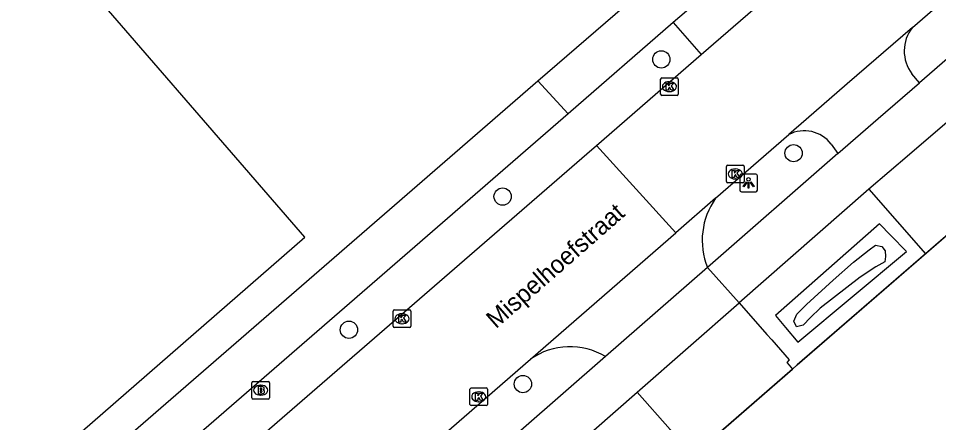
# Model space of a CAD drawing. Extents: x 156141 to 158132, y 385651 to 388399.
# Drawn here: x 156545.7 to 156597.8, y 386915.7 to 386938.6 of the extents above; entities that cross this region are included whole.
import ezdxf

# ---------------------------------------------------------------- set-up
doc = ezdxf.new("R2010")
doc.units = 0
for name, color, linetype in [('IMGEO_Boom', 7, 'Continuous'), ('IMGEO_Brandkraan', 7, 'Continuous'), ('IMGEO_Fietspad_gesloten', 7, 'Continuous'), ('IMGEO_Groenvoorziening', 7, 'Continuous'), ('IMGEO_Hek', 7, 'Continuous'), ('IMGEO_Kolk', 7, 'Continuous'), ('IMGEO_Lichtpunt', 7, 'Continuous'), ('IMGEO_Openbare_ruimte_label', 7, 'Continuous'), ('IMGEO_Rijbaan_lokaal_gesloten', 7, 'Continuous'), ('IMGEO_Rijbaan_lokaal_open', 7, 'Continuous'), ('IMGEO_Waterloop', 7, 'Continuous')]:
    doc.layers.add(name, color=color, linetype=linetype)

msp = doc.modelspace()

# ---------------------------------------------------------------- linework, layer by layer
at = {"layer": 'IMGEO_Boom'}
for centre in [(156582.102, 386936.235), (156589.598, 386930.924), (156573.109, 386928.467), (156564.398, 386920.922), (156574.257, 386917.849)]:
    msp.add_circle(centre, 0.489, dxfattribs=at)
at = {"layer": 'IMGEO_Brandkraan'}
for p, q in [((156558.973, 386918.001), (156559.825, 386918.001)), ((156558.898, 386917.075), (156558.898, 386917.927)), ((156559.386, 386917.781), (156559.411, 386917.781)), ((156559.899, 386917.927), (156559.899, 386917.075)), ((156559.825, 386917.001), (156558.973, 386917.001)), ((156559.409, 386917.221), (156559.384, 386917.221))]:
    msp.add_line(p, q, dxfattribs=at)
for points in [[(156558.973, 386918.001), (156559.825, 386918.001)], [(156558.898, 386917.075), (156558.898, 386917.927)], [(156559.246, 386917.701), (156559.246, 386917.301), (156559.459, 386917.301)], [(156559.477, 386917.701), (156559.246, 386917.701)], [(156559.425, 386917.62), (156559.371, 386917.62), (156559.371, 386917.544)], [(156559.371, 386917.544), (156559.424, 386917.544)], [(156559.433, 386917.468), (156559.371, 386917.468), (156559.371, 386917.387)], [(156559.899, 386917.927), (156559.899, 386917.075)], [(156559.825, 386917.001), (156558.973, 386917.001)], [(156559.371, 386917.387), (156559.433, 386917.387)]]:
    msp.add_lwpolyline(points, dxfattribs=at)
for centre, radius, start, end in [((156558.975, 386917.925), 0.0765, 91.552, 178.448), ((156558.975, 386917.925), 0.0765, 91.552, 178.448), ((156559.823, 386917.925), 0.0765, 1.552, 88.448), ((156559.823, 386917.925), 0.0765, 1.552, 88.448), ((156559.426, 386917.582), 0.0379, 267.8285, 90.9355), ((156559.434, 386917.427), 0.0404, 269.8759, 90.5077), ((156559.481, 386917.556), 0.145, 59.4692, 91.5367), ((156559.506, 386917.603), 0.0922, 285.5137, 58.1501), ((156559.511, 386917.411), 0.105, 301.3115, 78.989), ((156558.975, 386917.077), 0.0765, 181.552, 268.448), ((156558.975, 386917.077), 0.0765, 181.552, 268.448), ((156559.465, 386917.552), 0.251, 268.6676, 293.5347), ((156559.823, 386917.077), 0.0765, 271.552, 358.448), ((156559.823, 386917.077), 0.0765, 271.552, 358.448)]:
    msp.add_arc(centre, radius, start, end, dxfattribs=at)
for centre, major_axis, ratio, start_param, end_param in [((156559.385, 386917.501), (-0.387, 0.002), 0.722429, 4.712389, 7.853982), ((156559.41, 386917.501), (-0.39, 0.002), 0.717154, 1.570796, 4.712389)]:
    msp.add_ellipse(centre, major_axis=major_axis, ratio=ratio, start_param=start_param, end_param=end_param, dxfattribs=at)
at = {"layer": 'IMGEO_Fietspad_gesloten'}
for points in [[(156620.362, 386955.41), (156596.736, 386934.912)], [(156575.112, 386935.021), (156581.136, 386940.239)], [(156582.78, 386938.315), (156576.815, 386933.146)], [(156530.069, 386896.004), (156575.112, 386935.021)], [(156576.815, 386933.146), (156575.112, 386935.021)], [(156576.815, 386933.146), (156532.37, 386894.634)], [(156592.108, 386930.903), (156584.717, 386924.449)], [(156593.871, 386928.888), (156586.522, 386922.453)], [(156586.522, 386922.453), (156584.717, 386924.449)], [(156578.937, 386919.402), (156548.205, 386892.563)], [(156550.026, 386890.493), (156580.742, 386917.392)]]:
    msp.add_lwpolyline(points, dxfattribs=at)
at = {"layer": 'IMGEO_Groenvoorziening'}
for points in [[(156528.865, 386897.414), (156561.896, 386926.176), (156532.292, 386960.323), (156527.955, 386965.366), (156517.635, 386961.628), (156489.804, 386942.873), (156486.162, 386946.33), (156484.391, 386948.01)], [(156596.002, 386925.351), (156595.118, 386926.26), (156594.477, 386926.919), (156588.57, 386921.728), (156589.142, 386921.046), (156589.834, 386920.221), (156596.002, 386925.351)], [(156597.069, 386925.22), (156589.805, 386918.931), (156589.532, 386918.694)]]:
    msp.add_lwpolyline(points, dxfattribs=at)
at = {"layer": 'IMGEO_Hek'}
for points in [[(156589.532, 386918.694), (156589.805, 386918.931), (156651.128, 386972.023), (156652.016, 386972.784)], [(156583.893, 386913.793), (156589.532, 386918.694)]]:
    msp.add_lwpolyline(points, dxfattribs=at)
at = {"layer": 'IMGEO_Kolk'}
for p, q in [((156582.14, 386935.193), (156582.992, 386935.193)), ((156582.065, 386934.267), (156582.065, 386935.119)), ((156582.553, 386934.973), (156582.578, 386934.973)), ((156583.066, 386935.119), (156583.066, 386934.267)), ((156582.992, 386934.193), (156582.14, 386934.193)), ((156582.576, 386934.413), (156582.551, 386934.413)), ((156585.799, 386929.322), (156585.799, 386930.174)), ((156585.874, 386930.248), (156586.726, 386930.248)), ((156586.287, 386930.028), (156586.312, 386930.028)), ((156586.8, 386930.174), (156586.8, 386929.322)), ((156586.31, 386929.468), (156586.285, 386929.468)), ((156586.726, 386929.248), (156585.874, 386929.248)), ((156566.905, 386921.122), (156566.905, 386921.974)), ((156566.98, 386922.048), (156567.832, 386922.048)), ((156567.393, 386921.828), (156567.418, 386921.828)), ((156567.906, 386921.974), (156567.906, 386921.122)), ((156567.416, 386921.268), (156567.391, 386921.268)), ((156567.832, 386921.048), (156566.98, 386921.048)), ((156571.258, 386916.7), (156571.258, 386917.552)), ((156571.333, 386917.626), (156572.185, 386917.626)), ((156572.259, 386917.552), (156572.259, 386916.7)), ((156571.746, 386917.406), (156571.771, 386917.406)), ((156572.185, 386916.626), (156571.333, 386916.626)), ((156571.769, 386916.846), (156571.744, 386916.846))]:
    msp.add_line(p, q, dxfattribs=at)
for points in [[(156582.14, 386935.193), (156582.992, 386935.193)], [(156582.065, 386934.267), (156582.065, 386935.119)], [(156582.386, 386934.893), (156582.509, 386934.893), (156582.509, 386934.742), (156582.639, 386934.893), (156582.803, 386934.893), (156582.657, 386934.742), (156582.81, 386934.493), (156582.658, 386934.493), (156582.573, 386934.657), (156582.509, 386934.59), (156582.509, 386934.493), (156582.386, 386934.493), (156582.386, 386934.893)], [(156583.066, 386935.119), (156583.066, 386934.267)], [(156582.992, 386934.193), (156582.14, 386934.193)], [(156585.799, 386929.322), (156585.799, 386930.174)], [(156585.874, 386930.248), (156586.726, 386930.248)], [(156586.12, 386929.948), (156586.243, 386929.948), (156586.243, 386929.797), (156586.373, 386929.948), (156586.537, 386929.948), (156586.391, 386929.797), (156586.544, 386929.548), (156586.392, 386929.548), (156586.307, 386929.712), (156586.243, 386929.645), (156586.243, 386929.548), (156586.12, 386929.548), (156586.12, 386929.948)], [(156586.8, 386930.174), (156586.8, 386929.322)], [(156586.726, 386929.248), (156585.874, 386929.248)], [(156566.905, 386921.122), (156566.905, 386921.974)], [(156566.98, 386922.048), (156567.832, 386922.048)], [(156567.226, 386921.748), (156567.349, 386921.748), (156567.349, 386921.597), (156567.479, 386921.748), (156567.643, 386921.748), (156567.497, 386921.597), (156567.65, 386921.348), (156567.498, 386921.348), (156567.413, 386921.512), (156567.349, 386921.445), (156567.349, 386921.348), (156567.226, 386921.348), (156567.226, 386921.748)], [(156567.906, 386921.974), (156567.906, 386921.122)], [(156567.832, 386921.048), (156566.98, 386921.048)], [(156571.258, 386916.7), (156571.258, 386917.552)], [(156571.333, 386917.626), (156572.185, 386917.626)], [(156572.259, 386917.552), (156572.259, 386916.7)], [(156571.579, 386917.326), (156571.702, 386917.326), (156571.702, 386917.175), (156571.832, 386917.326), (156571.996, 386917.326), (156571.85, 386917.175), (156572.003, 386916.926), (156571.851, 386916.926), (156571.766, 386917.09), (156571.702, 386917.023), (156571.702, 386916.926), (156571.579, 386916.926), (156571.579, 386917.326)], [(156572.185, 386916.626), (156571.333, 386916.626)]]:
    msp.add_lwpolyline(points, dxfattribs=at)
for centre, start, end in [((156582.142, 386935.117), 91.552, 178.448), ((156582.142, 386935.117), 91.552, 178.448), ((156582.99, 386935.117), 1.552, 88.448), ((156582.99, 386935.117), 1.552, 88.448), ((156582.142, 386934.269), 181.552, 268.448), ((156582.142, 386934.269), 181.552, 268.448), ((156582.99, 386934.269), 271.552, 358.448), ((156582.99, 386934.269), 271.552, 358.448), ((156585.876, 386930.172), 91.552, 178.448), ((156585.876, 386930.172), 91.552, 178.448), ((156586.724, 386930.172), 1.552, 88.448), ((156586.724, 386930.172), 1.552, 88.448), ((156585.876, 386929.324), 181.552, 268.448), ((156585.876, 386929.324), 181.552, 268.448), ((156586.724, 386929.324), 271.552, 358.448), ((156586.724, 386929.324), 271.552, 358.448), ((156566.982, 386921.972), 91.552, 178.448), ((156566.982, 386921.972), 91.552, 178.448), ((156567.83, 386921.972), 1.552, 88.448), ((156567.83, 386921.972), 1.552, 88.448), ((156566.982, 386921.124), 181.552, 268.448), ((156566.982, 386921.124), 181.552, 268.448), ((156567.83, 386921.124), 271.552, 358.448), ((156567.83, 386921.124), 271.552, 358.448), ((156571.335, 386917.55), 91.552, 178.448), ((156571.335, 386917.55), 91.552, 178.448), ((156572.183, 386917.55), 1.552, 88.448), ((156572.183, 386917.55), 1.552, 88.448), ((156571.335, 386916.702), 181.552, 268.448), ((156571.335, 386916.702), 181.552, 268.448), ((156572.183, 386916.702), 271.552, 358.448), ((156572.183, 386916.702), 271.552, 358.448)]:
    msp.add_arc(centre, 0.0765, start, end, dxfattribs=at)
for centre, major_axis, ratio, start_param, end_param in [((156582.552, 386934.693), (-0.387, 0.002), 0.722429, 4.712389, 7.853982), ((156582.577, 386934.693), (-0.39, 0.002), 0.717154, 1.570796, 4.712389), ((156586.286, 386929.748), (-0.387, 0.002), 0.722429, 4.712389, 7.853982), ((156586.311, 386929.748), (-0.39, 0.002), 0.717154, 1.570796, 4.712389), ((156567.392, 386921.548), (-0.387, 0.002), 0.722429, 4.712389, 7.853982), ((156567.417, 386921.548), (-0.39, 0.002), 0.717154, 1.570796, 4.712389), ((156571.745, 386917.126), (-0.387, 0.002), 0.722429, 4.712389, 7.853982), ((156571.77, 386917.126), (-0.39, 0.002), 0.717154, 1.570796, 4.712389)]:
    msp.add_ellipse(centre, major_axis=major_axis, ratio=ratio, start_param=start_param, end_param=end_param, dxfattribs=at)
at = {"layer": 'IMGEO_Lichtpunt'}
for p, q in [((156586.549, 386929.645), (156586.549, 386928.838)), ((156586.549, 386929.645), (156586.549, 386928.838)), ((156587.451, 386929.74), (156586.643, 386929.74)), ((156587.451, 386929.74), (156586.643, 386929.74)), ((156587.545, 386928.838), (156587.545, 386929.645)), ((156587.545, 386928.838), (156587.545, 386929.645)), ((156586.643, 386928.744), (156587.451, 386928.744)), ((156586.643, 386928.744), (156587.451, 386928.744))]:
    msp.add_line(p, q, dxfattribs=at)
for points in [[(156586.923, 386929.309), (156586.962, 386929.281), (156586.774, 386929.019), (156586.736, 386929.046), (156586.923, 386929.309)], [(156587.025, 386929.261), (156587.072, 386929.261), (156587.072, 386928.939), (156587.025, 386928.939), (156587.025, 386929.261)], [(156587.135, 386929.281), (156587.173, 386929.308), (156587.36, 386929.046), (156587.321, 386929.018), (156587.135, 386929.281)]]:
    msp.add_lwpolyline(points, dxfattribs=at)
msp.add_circle((156587.048, 386929.443), 0.0994, dxfattribs=at)
for centre, start, end in [((156586.643, 386929.645), 90, 180), ((156586.643, 386929.645), 90, 180), ((156587.451, 386929.645), 0, 90), ((156587.451, 386929.645), 0, 90), ((156586.643, 386928.838), 180, 270), ((156586.643, 386928.838), 180, 270), ((156587.451, 386928.838), 270, 0), ((156587.451, 386928.838), 270, 360)]:
    msp.add_arc(centre, 0.0946, start, end, dxfattribs=at)
at = {"layer": 'IMGEO_Rijbaan_lokaal_gesloten'}
for points in [[(156596.332, 386938.042), (156618.647, 386957.381)], [(156584.359, 386936.515), (156589.23, 386940.745)], [(156596.332, 386938.042), (156592.642, 386934.844), (156590.314, 386932.834), (156589.323, 386931.973)], [(156578.429, 386931.366), (156584.359, 386936.515)], [(156585.177, 386928.373), (156589.323, 386931.973)], [(156533.965, 386892.782), (156542.199, 386899.938), (156560.328, 386915.699), (156577.884, 386930.893), (156578.429, 386931.366)], [(156582.924, 386926.417), (156578.429, 386931.366)], [(156585.177, 386928.373), (156582.924, 386926.417)], [(156574.683, 386919.259), (156582.924, 386926.417)], [(156549.237, 386897.161), (156574.683, 386919.259)]]:
    msp.add_lwpolyline(points, dxfattribs=at)
at = {"layer": 'IMGEO_Rijbaan_lokaal_open'}
for points in [[(156587.706, 386942.532), (156582.78, 386938.315)], [(156582.78, 386938.315), (156584.359, 386936.515)], [(156596.736, 386934.912), (156596.307, 386935.417)], [(156592.108, 386930.903), (156594.395, 386932.881), (156596.736, 386934.912)], [(156598.436, 386932.799), (156596.178, 386930.849), (156593.871, 386928.888)], [(156591.736, 386931.437), (156592.108, 386930.903)], [(156593.871, 386928.888), (156597.069, 386925.22)], [(156601.597, 386929.14), (156597.069, 386925.22)], [(156584.717, 386924.449), (156578.937, 386919.402)], [(156580.742, 386917.392), (156586.522, 386922.453)], [(156586.522, 386922.453), (156588.089, 386920.663), (156588.359, 386920.354), (156589.348, 386919.223), (156589.208, 386919.065), (156589.344, 386918.909), (156589.532, 386918.694)], [(156589.532, 386918.694), (156583.893, 386913.793)], [(156583.893, 386913.793), (156582.603, 386915.267), (156580.742, 386917.392)]]:
    msp.add_lwpolyline(points, dxfattribs=at)
for centre, radius, start, end in [((156598.011, 386936.713), 2.141, 141.644, 217.2647), ((156590.211, 386930.271), 1.92, 37.4075, 117.545), ((156588.571, 386925.986), 4.15, 144.886, 201.7417), ((156576.921, 386916.039), 3.921, 59.0516, 124.799)]:
    msp.add_arc(centre, radius, start, end, dxfattribs=at)
at = {"layer": 'IMGEO_Waterloop'}
msp.add_lwpolyline([(156593.874, 386925.459), (156594.247, 386925.71), (156594.605, 386925.637), (156594.783, 386925.398), (156594.814, 386925.079), (156594.771, 386924.761), (156594.253, 386924.494), (156593.373, 386923.9), (156591.097, 386922.155), (156590.554, 386921.627), (156590.15, 386921.185), (156589.773, 386921.09), (156589.613, 386921.404), (156589.791, 386921.814), (156590.335, 386922.353), (156591.836, 386923.729), (156592.987, 386924.755), (156593.874, 386925.459)], dxfattribs=at)

# ---------------------------------------------------------------- texts
at = {"layer": 'IMGEO_Openbare_ruimte_label'}
msp.add_text('Mispelhoefstraat', height=1, rotation=41.229, dxfattribs=at).set_placement((156572.728, 386920.95))

doc.saveas('drawing.dxf')
